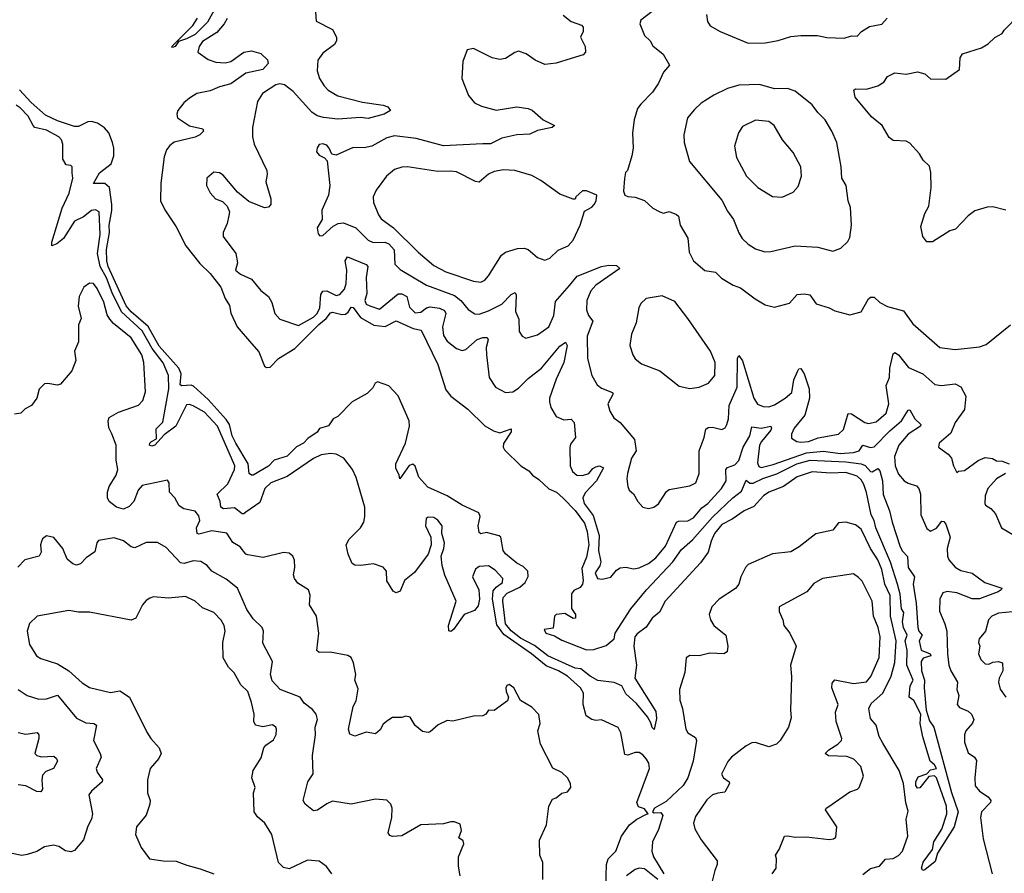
# Model space of a CAD drawing. Extents: x 2057697 to 2160550, y 827490 to 1016834.
# Tile 428 of 509: x 2111503 to 2116737, y 991608 to 996148. Entities that reach past the tile are written whole.
import ezdxf

# ---------------------------------------------------------------- set-up
doc = ezdxf.new("R2010")
doc.units = 0

msp = doc.modelspace()

# ---------------------------------------------------------------- linework, layer by layer
at = {"layer": '0CON20XD'}
for points in [[(2112545.8, 996215), (2112500.6, 996135), (2112435, 996068), (2112390, 996045), (2112348, 996032), (2112330, 996005), (2112315, 996000), (2112312.5, 996005), (2112422.7, 996117.3), (2112448.6, 996155)], [(2113072, 996235), (2113079.3, 996139.3), (2113165, 996095.7), (2113187.5, 996055), (2113186.9, 996035), (2113177.1, 996015), (2113115, 995969.4), (2113087.4, 995932.6), (2113083.5, 995875), (2113097.3, 995835), (2113120.9, 995795), (2113143.5, 995773.5), (2113195, 995741.8), (2113325, 995708.8), (2113435, 995693.1), (2113460, 995685), (2113473.3, 995665), (2113441.2, 995645), (2113355, 995621.8), (2113315, 995626.8), (2113195, 995619.1), (2113117.1, 995627.1), (2113085, 995636.8), (2113055.5, 995655.5), (2112956.9, 995765), (2112910.3, 995800.3), (2112885, 995805.9), (2112865, 995801.8), (2112794.4, 995755), (2112768, 995712), (2112741.4, 995575), (2112740, 995525), (2112748.6, 995485), (2112816, 995345), (2112818.8, 995325), (2112811.2, 995285), (2112838, 995195), (2112838.8, 995165), (2112825, 995150), (2112805, 995147.5), (2112720.7, 995180.7), (2112660.3, 995230.3), (2112585, 995321.2), (2112565, 995333.8), (2112535, 995336.7), (2112497.5, 995305), (2112496.7, 995265), (2112515, 995227.5), (2112544.1, 995194.1), (2112580.7, 995180.7), (2112606.7, 995155), (2112618.8, 995125), (2112614, 995106), (2112605.7, 995064.3), (2112584, 995015), (2112583.8, 994995), (2112652.5, 994905), (2112660.8, 994855), (2112650, 994815), (2112676.7, 994795), (2112735, 994767.5), (2112785, 994707.5), (2112825.8, 994675), (2112843.2, 994643.2), (2112859.2, 994585), (2112885.6, 994555.6), (2112985, 994521.2), (2113065, 994565.2), (2113084.8, 994585), (2113097.7, 994615), (2113103.2, 994686.8), (2113115, 994704.7), (2113135.4, 994705.4), (2113185, 994680), (2113205, 994685.4), (2113228.9, 994715), (2113239.3, 994745), (2113241.2, 994815), (2113233.3, 994865), (2113245, 994885.8), (2113345.3, 994845.3), (2113354.4, 994835), (2113344.3, 994775.7), (2113348.7, 994691.3), (2113338.2, 994655), (2113345.4, 994635.4), (2113364.3, 994625.7), (2113415, 994607.5), (2113515, 994688.8), (2113535, 994690.2), (2113561.2, 994675), (2113575, 994619.5), (2113605, 994589.2), (2113635, 994591.9), (2113664.8, 994615.2), (2113685, 994620.6), (2113733.8, 994613.8), (2113760.5, 994600.5), (2113768.9, 994585), (2113749.7, 994515), (2113755, 994468), (2113775, 994437.5), (2113825, 994398.5), (2113855, 994388.5), (2113875, 994393.6), (2113935, 994446.9), (2113965, 994457.3), (2113987.4, 994457.4), (2113992.5, 994445), (2113983.3, 994405), (2113983.5, 994365), (2113998.9, 994245), (2114032.8, 994192.8), (2114085.4, 994165.4), (2114125, 994169.1), (2114155, 994187.2), (2114205, 994239.7), (2114277.3, 994295), (2114375, 994410.6), (2114405, 994433.3), (2114413.1, 994415), (2114394.7, 994325), (2114354.3, 994235.7), (2114320, 994135), (2114319.5, 994115), (2114326.5, 994085), (2114355, 994037.5), (2114395, 994020), (2114435, 994023.1), (2114450.9, 994005), (2114457.1, 993925), (2114430.5, 993889.5), (2114426.9, 993873.1), (2114429.4, 993775), (2114441.4, 993745), (2114465.3, 993725.3), (2114495, 993722.7), (2114528.5, 993735), (2114549.5, 993760.5), (2114565, 993769.5), (2114585, 993774.5), (2114605.6, 993765), (2114569.1, 993695), (2114509.2, 993630.8), (2114496.6, 993605), (2114504, 993575), (2114551.2, 993511.2), (2114583, 993405), (2114580, 993325), (2114592.7, 993265), (2114587, 993243), (2114561.6, 993205), (2114575, 993176.5), (2114598.3, 993171.7), (2114645, 993182.9), (2114675, 993220), (2114695, 993233.3), (2114725, 993236.4), (2114765, 993227.9), (2114795, 993232.9), (2114845, 993254.7), (2114885, 993284.8), (2114935, 993348), (2114995, 993474.5), (2115005, 993480.8), (2115055, 993482.5), (2115085, 993498.8), (2115128.8, 993551.2), (2115160.3, 993575), (2115234.2, 993655), (2115258.9, 993695), (2115256.4, 993755), (2115264.7, 993765.3), (2115305, 993779.6), (2115325, 993803.9), (2115348.5, 993875), (2115384.8, 993935), (2115395, 993982.9), (2115445, 993975.2), (2115496.2, 993985), (2115500, 993975), (2115495.4, 993965), (2115445.3, 993905), (2115435, 993884.3), (2115425, 993790), (2115431.3, 993771.3), (2115445, 993765.9), (2115508.1, 993781.9)], [(2114895.6, 996215), (2114803.8, 996145), (2114798.8, 996125), (2114824.4, 996064.4), (2114854, 996035), (2114868.6, 996008.6), (2114923.3, 995965), (2114956.2, 995905), (2114925, 995868), (2114899.1, 995810.9), (2114867.2, 995762.8), (2114805, 995697.5), (2114786.7, 995675), (2114770, 995615), (2114760, 995545), (2114764.2, 995465), (2114757.3, 995422.7), (2114733.8, 995346.2), (2114723.3, 995335), (2114717, 995303), (2114713.3, 995235), (2114720, 995215), (2114735, 995206.7), (2114774.1, 995204.1), (2114825, 995186), (2114868.8, 995145), (2114905, 995125.7), (2114925, 995119.2), (2114955, 995128), (2114995, 995112), (2115005, 995102.5), (2115014.3, 995055), (2115054.3, 994985), (2115060.9, 994910.9), (2115083.8, 994865), (2115145, 994813.8), (2115201.2, 994805), (2115232.6, 994772.6), (2115295, 994735.8), (2115335, 994721.9), (2115412.8, 994662.8), (2115465, 994631.9), (2115515, 994618), (2115595, 994640), (2115635, 994685.6), (2115675, 994690.5), (2115703.5, 994683.5), (2115737.3, 994637.3), (2115805.5, 994615.5), (2115835, 994599.2), (2115915, 994577.5), (2115975, 994593.3), (2116015, 994663.1), (2116025, 994671.9), (2116045, 994671.4), (2116075, 994644.3), (2116115, 994622.5), (2116200, 994600), (2116250.2, 994530.2), (2116394, 994405), (2116475, 994394.4)], [(2112605.5, 996154.5), (2112590.5, 996125), (2112550.5, 996079.5), (2112475, 996031.9), (2112458, 996005), (2112450, 995975), (2112505, 995935.6), (2112545, 995921.8), (2112595, 995918.2), (2112625, 995925.4), (2112695, 995975.5), (2112735, 995981.4), (2112785, 995967.5), (2112820, 995935), (2112824.4, 995915), (2112795, 995882.3), (2112705, 995863.8), (2112625, 995806.1), (2112565, 995790.5), (2112515, 995769.5), (2112445, 995755.2), (2112405, 995730), (2112375.4, 995705), (2112343.8, 995665), (2112337.7, 995645), (2112342.1, 995625), (2112405, 995583.8), (2112476.4, 995566.4), (2112480, 995555), (2112460, 995535), (2112436.5, 995523.5), (2112325, 995495.4), (2112301.7, 995478.3), (2112284.3, 995455.7), (2112271.9, 995418.1), (2112252.6, 995277.4), (2112252, 995185), (2112275, 995135.6), (2112335.7, 995045.7), (2112386.5, 994945), (2112460.5, 994850.5), (2112515, 994798.2), (2112572.6, 994725), (2112595.3, 994665), (2112617.7, 994627.7), (2112626, 994586), (2112659.5, 994515), (2112735, 994425.5), (2112775, 994380.8), (2112804.2, 994305), (2112815, 994298), (2112835, 994298.8), (2112879.2, 994345), (2112965, 994398.9), (2113092.9, 994527.1), (2113131.7, 994558.3), (2113155, 994587.8), (2113165, 994592.3), (2113215, 994580.1), (2113235, 994581.9), (2113248.7, 994591.3), (2113265, 994618.5), (2113275, 994617.1), (2113315, 994562.9), (2113385, 994523.4), (2113445, 994515.2), (2113505, 994546), (2113595, 994506.1), (2113636.3, 994496.3), (2113725, 994314.2), (2113768.7, 994178.7), (2113795, 994146.2), (2113885.7, 994075.7), (2113975, 993987.9), (2114020.8, 993960.8), (2114055, 993949.6), (2114115, 993972.5), (2114115.7, 993955), (2114075, 993894), (2114072.8, 993875), (2114079.8, 993859.8), (2114166.1, 993775), (2114208.7, 993748.7), (2114228.8, 993725), (2114262.3, 993702.3), (2114315, 993652.5), (2114355.6, 993635), (2114392.3, 993602.3), (2114455, 993538), (2114505, 993470.4), (2114520, 993425), (2114528.4, 993355), (2114515, 993288.8), (2114491.5, 993228.5), (2114497.8, 993165), (2114493.9, 993146.1), (2114481.7, 993128.3), (2114448.9, 993111.1), (2114436.1, 993093.9), (2114436.8, 993016.8), (2114457.5, 992985), (2114456.7, 992965), (2114445, 992963.3), (2114400.3, 992990.3), (2114354, 992985), (2114345.8, 992975), (2114338.8, 992911.2), (2114290, 992905), (2114300, 992885), (2114345, 992871.2), (2114385, 992847.5), (2114515, 992795.8), (2114555, 992797.5), (2114621.2, 992818.8), (2114662.5, 992855), (2114668.5, 992885), (2114751.5, 993015), (2114834.5, 993115), (2114975, 993263.5), (2115020.5, 993329.5), (2115079.2, 993380.8), (2115185, 993502.1), (2115293.5, 993605), (2115340.2, 993639.8), (2115365, 993698.8), (2115383.4, 993683.4), (2115402.3, 993682.3)], [(2114392.1, 996172.1), (2114435, 996138.6), (2114488.9, 996118.9), (2114498.6, 996108.6), (2114498.1, 996085), (2114484.3, 996055), (2114509.4, 996005), (2114510, 995975), (2114498.6, 995961.4), (2114435, 995940.6), (2114354.3, 995915.7), (2114295, 995909.2), (2114242.5, 995932.5), (2114195, 995966), (2114155, 995980), (2114135, 995973.8), (2114085, 995941.2), (2114055, 995935.8), (2114015, 995944.3), (2113915, 995994), (2113882, 995988), (2113859.2, 995925), (2113853.1, 995835), (2113889.4, 995745), (2113920.8, 995705), (2113957.6, 995687.6), (2114035, 995666.8), (2114145, 995684.4), (2114205, 995675.7), (2114226.3, 995666.3), (2114285, 995615.6), (2114346.2, 995585), (2114332.5, 995575), (2114255, 995558.1), (2114215, 995539.2), (2114145, 995535.4), (2114065, 995517.2), (2114005, 995488), (2113965, 995486.8), (2113755, 995476.3), (2113611.2, 995515), (2113495, 995530), (2113455, 995519.2), (2113375, 995474.6), (2113335, 995465.5), (2113275, 995468.1), (2113185, 995427.5), (2113161.7, 995431.7), (2113148.8, 995465), (2113135, 995480), (2113115, 995487.5), (2113095, 995483.3), (2113084.2, 995465.8), (2113081.2, 995445), (2113095, 995426.7), (2113123.6, 995413.6), (2113137, 995397), (2113150.8, 995265), (2113144, 995215), (2113108.8, 995135), (2113111.2, 995085), (2113085, 995040), (2113089.3, 995009.3), (2113098.3, 994998.3), (2113115, 995000), (2113170, 995050), (2113196.7, 995063.3), (2113225, 995067.5), (2113290.6, 995040.6), (2113354.8, 994974.8), (2113382.4, 994962.4), (2113443.9, 994963.9), (2113465, 994954.7), (2113493.7, 994923.7), (2113496.7, 994846.8), (2113525, 994818.2), (2113665.2, 994735.2), (2113815, 994680.6), (2113847.5, 994655), (2113886.4, 994606.4), (2113922.4, 994582.4), (2113945, 994581.8), (2113995, 994598.8), (2114065, 994634.8), (2114115, 994685.4), (2114136.4, 994696.4), (2114142.1, 994682.1), (2114138.5, 994595), (2114155.5, 994555), (2114158.8, 994488.8), (2114174.1, 994464.1), (2114193.6, 994453.6), (2114255, 994471.9), (2114315, 994513.6), (2114341.4, 994575), (2114350.4, 994649.6), (2114425, 994733.2), (2114465.7, 994784.3), (2114595, 994834.7), (2114635, 994842.3), (2114675, 994840.8), (2114693.3, 994825), (2114565, 994736.5), (2114539.2, 994705), (2114517.2, 994655), (2114516.2, 994605), (2114527.3, 994575), (2114549.5, 994545), (2114519.3, 994465), (2114521.8, 994345), (2114544.4, 994255), (2114572.9, 994205), (2114595, 994187.5), (2114654.2, 994165), (2114658.2, 994158.2), (2114628.5, 994105), (2114639.1, 994065), (2114660.9, 994030.9), (2114695.7, 994005), (2114771.4, 993915), (2114779.4, 993855), (2114754.7, 993815), (2114733.6, 993735), (2114730.6, 993705), (2114736, 993665), (2114743.3, 993645), (2114765, 993626.2), (2114788.8, 993585), (2114815.7, 993555.7), (2114845, 993547.5), (2114873.3, 993555), (2114897.7, 993572.3), (2114941.5, 993638.5), (2114955, 993649.5), (2115065, 993668.2), (2115096.5, 993685), (2115115.6, 993735), (2115115.5, 993855), (2115141.5, 993925), (2115150, 993970), (2115161.7, 993978.3), (2115185, 993981.4), (2115235, 993968.8), (2115252.7, 993977.3), (2115262.5, 993995), (2115270, 994025), (2115273.8, 994096.2), (2115317.5, 994192.5), (2115318.6, 994345), (2115325, 994361.2), (2115345, 994333.3), (2115405.3, 994135.3), (2115425, 994103.3), (2115455, 994090.4), (2115485, 994087.9), (2115515, 994099.7), (2115571.1, 994135), (2115607.8, 994165), (2115618.3, 994231.7), (2115639.1, 994280.9), (2115645, 994290), (2115655, 994292), (2115673.5, 994265), (2115699.2, 994185), (2115701.6, 994135), (2115676.9, 994045), (2115620, 993975), (2115605, 993943.3), (2115605, 993921.2), (2115633.5, 993903.5), (2115655, 993900.9), (2115695.2, 993904.8), (2115747, 993923), (2115855, 993942.5), (2115881.7, 993968.3), (2115906.2, 994053.8), (2115925, 994052.2), (2115995, 994004.6), (2116015, 994000), (2116055, 994008.8), (2116108.2, 994055), (2116123.1, 994105), (2116108.6, 994201.4), (2116126.5, 994245), (2116128.5, 994295), (2116145, 994370), (2116155, 994376.9), (2116175, 994365.5), (2116227.9, 994297.9), (2116304.4, 994265), (2116367, 994207), (2116402.1, 994202.1), (2116475, 994210.6), (2116505.8, 994195), (2116531.4, 994145), (2116524.3, 994075), (2116475, 994006.2), (2116452.1, 993947.9), (2116390, 993895), (2116386.2, 993875), (2116437.5, 993837.5), (2116455.8, 993815.8), (2116466.7, 993775), (2116485, 993740), (2116493.3, 993746.7), (2116525, 993750), (2116597.2, 993802.8), (2116635, 993819.2), (2116674.1, 993814.1), (2116695, 993801.2), (2116725, 993800), (2116762.5, 993785)], [(2115153.8, 996175), (2115158.3, 996138.3), (2115173.8, 996115), (2115225.5, 996085.5), (2115375, 996023.1)], [(2115375, 996023.1), (2115465, 996024.3), (2115535, 996036.9), (2115602.6, 996057.4), (2115655, 996062.9), (2115744.4, 996064.4), (2115793.4, 996053.4), (2115885, 996049.1), (2115925, 996062.5), (2115955, 996060.8), (2115977.5, 996085), (2116019.2, 996110.8), (2116085, 996124.4), (2116113.1, 996155)], [(2116745, 995134.2), (2116675, 995153.1), (2116645, 995150.6), (2116579.4, 995130.6), (2116544.2, 995105), (2116477.3, 995032.7), (2116447.5, 995025), (2116355, 994966.2), (2116325, 994966.7), (2116304.1, 994994.1), (2116293, 995047), (2116315, 995117.5), (2116336.2, 995155), (2116348.6, 995255), (2116345.8, 995335.8), (2116338.8, 995368.8), (2116305, 995400), (2116285, 995434), (2116235, 995491.2), (2116215, 995501.2), (2116145, 995505.8), (2116125, 995520.8), (2116088, 995585), (2116031.1, 995631.1), (2115944.3, 995735), (2115936.7, 995773.3), (2115945, 995780), (2116005, 995778), (2116065, 995796), (2116096.2, 995815), (2116115, 995846.2), (2116154.2, 995865.8), (2116215, 995858.6), (2116275, 995870.8), (2116315, 995860), (2116345, 995833.3), (2116425, 995831.2), (2116497.8, 995882.2), (2116501.9, 995945), (2116514.1, 995965.9), (2116615, 995997.5), (2116650.7, 996019.3), (2116686.4, 996053.6), (2116725.9, 996074.1), (2116735, 996092.5), (2116816.7, 996175)], [(2115402.3, 993682.3), (2115453, 993707), (2115527.4, 993732.6), (2115634.1, 993785), (2115705, 993804.4), (2115895, 993796.9), (2115975.8, 993785.8), (2115996.9, 993776.9), (2116025, 993745.6), (2116035, 993742.7), (2116065, 993760), (2116075, 993747.5), (2116088.9, 993695), (2116092.8, 993622.8), (2116126.9, 993535), (2116140, 993475), (2116183.5, 993345), (2116195, 993321.4), (2116221.9, 993291.9), (2116225.4, 993235), (2116260, 993185), (2116252.2, 993145), (2116268.9, 993045), (2116276.9, 992915), (2116282.5, 992895), (2116300.8, 992875), (2116284.5, 992844.5), (2116294.5, 992795), (2116343.3, 992775), (2116345.6, 992765), (2116305, 992752.5), (2116294, 992735), (2116295.6, 992685), (2116312.3, 992635), (2116310.4, 992595), (2116321.9, 992475), (2116339.3, 992419.3), (2116361.5, 992385), (2116456.8, 992036.8), (2116491.1, 991935), (2116470, 991855), (2116381.5, 991715), (2116369.1, 991670.9), (2116315, 991625.7), (2116302.7, 991622.7), (2116295.6, 991635.6), (2116305, 991666.7), (2116354.5, 991735), (2116361.9, 991775), (2116405, 991842.5), (2116431.3, 991925), (2116429.6, 991965), (2116376.7, 992115), (2116365, 992126.2), (2116335, 992122.5), (2116288.1, 992061.9), (2116275, 992060.9), (2116266, 992075), (2116267.1, 992095), (2116278.9, 992121.1), (2116325, 992137.5), (2116345, 992158), (2116375.6, 992165), (2116365.6, 992185), (2116342, 992205), (2116303.2, 992333.2), (2116289.7, 992405), (2116293.7, 992455), (2116255, 992526.2), (2116230.5, 992545), (2116235.4, 992605), (2116252.9, 992635), (2116218.2, 992715), (2116221.1, 992795), (2116210.2, 992845), (2116220, 992875), (2116201.2, 992915), (2116195.3, 992945), (2116201.9, 992995), (2116190.8, 993015), (2116183.2, 993093.2), (2116168.9, 993145), (2116132.1, 993262.1), (2116053.9, 993445), (2116045.3, 993485), (2116028.3, 993515), (2116005, 993633.8), (2115989.7, 993675), (2115975, 993700.5), (2115955, 993719.6), (2115895, 993738.7), (2115815, 993735.6), (2115715, 993742.3), (2115635, 993716.2), (2115562.5, 993665), (2115485, 993634.5), (2115457.5, 993615), (2115405, 993559.2), (2115353.6, 993536.4), (2115289.6, 993490.4), (2115235, 993462.5), (2115197.1, 993415), (2115178, 993375), (2115162.9, 993315), (2115121.7, 993258.3), (2114934.2, 993055), (2114903, 992997), (2114865.6, 992965), (2114832.7, 992917.3), (2114785, 992881.5), (2114773.3, 992865), (2114767.9, 992815), (2114781.4, 992715), (2114773.5, 992645), (2114885, 992468), (2114888.5, 992431.5), (2114875, 992372.5), (2114865, 992383.3), (2114858.7, 992408.7), (2114840.5, 992440.5), (2114781, 992511), (2114725, 992562.5), (2114703.3, 992605), (2114662.1, 992622.1), (2114576.1, 992633.9), (2114535, 992655.6), (2114485, 992694.9), (2114455, 992699), (2114405, 992721.8), (2114311.2, 992765), (2114238.8, 992818.8), (2114165, 992857.9), (2114115, 992897.4), (2114086, 992935), (2114071.1, 993055), (2114073.8, 993075), (2114095, 993097), (2114161.2, 993128.8), (2114190.4, 993155), (2114205.8, 993185.8), (2114203.3, 993215), (2114179.2, 993239.2), (2114145, 993257.1), (2114085, 993307.1), (2114073.8, 993325), (2114060, 993395), (2114052.3, 993402.3), (2113985, 993420), (2113955, 993414), (2113945, 993420), (2113940, 993455), (2113951.4, 993505), (2113943.8, 993525), (2113855, 993565.6), (2113775.3, 993615.3), (2113671.7, 993661.7), (2113624.6, 993715), (2113605, 993772.5), (2113593.5, 993783.5), (2113572.7, 993777.3), (2113524, 993705), (2113520.8, 993725), (2113502.3, 993762.3), (2113502, 993785), (2113553.7, 993895), (2113574.7, 993985), (2113573.3, 994015), (2113515, 994146.9), (2113465, 994200.8), (2113405, 994221.2), (2113393.3, 994215), (2113380.3, 994189.7), (2113350.3, 994159.7), (2113270, 994115), (2113195, 994036.9), (2113168.5, 994025), (2113145, 993988.5), (2113097.4, 993972.6), (2113085, 993954.5), (2113035, 993921.1), (2113011.1, 993895), (2112973.7, 993876.3), (2112925, 993826.8), (2112855, 993805.9), (2112825, 993773.8), (2112745, 993726), (2112734.7, 993724.7), (2112723.4, 993733.4), (2112717.5, 993785), (2112651.7, 993895), (2112632.8, 993935), (2112617.7, 993995), (2112600.9, 994020.9), (2112505, 994127.3), (2112427.7, 994197.7), (2112414.1, 994204.1), (2112365, 994199.8), (2112356.7, 994205), (2112361.6, 994265), (2112348.7, 994295), (2112245, 994410.8), (2112186.4, 994516.4), (2112095, 994593.4), (2112069.8, 994625), (2111973.2, 994835), (2111965.5, 994865), (2111965.3, 994925.3), (2111980.1, 995015), (2111978.2, 995055), (2111992.1, 995132.1), (2111993.5, 995165), (2111979.8, 995255), (2111955, 995276), (2111896.2, 995276.2), (2111927.5, 995332.5), (2111989.4, 995380.6), (2112003.3, 995423.3), (2112003.7, 995465), (2111996.5, 995495), (2111976.1, 995545), (2111953.2, 995573.2), (2111916.9, 995596.9), (2111885, 995606.1), (2111865, 995604.1), (2111815, 995580), (2111795, 995580), (2111705, 995609.8), (2111640.7, 995640.7), (2111565, 995707.2), (2111502.4, 995775)], [(2115463.6, 994913.6), (2115495, 994914.4), (2115625, 994945.5), (2115745, 994937.5), (2115825, 994915.8), (2115867.3, 994932.7), (2115905, 994967.5), (2115915, 994990), (2115924.3, 995055), (2115919.5, 995149.5), (2115906.7, 995185), (2115896, 995265), (2115873.8, 995305), (2115869.2, 995365), (2115845.6, 995495), (2115820, 995555), (2115784.3, 995615), (2115745, 995654.3), (2115715.4, 995695.4), (2115625, 995767.5), (2115585, 995780.8), (2115515, 995779.4), (2115435, 995803.3), (2115325, 995799.5), (2115265, 995781.8), (2115193.1, 995746.9), (2115125.9, 995704.1), (2115090.8, 995669.2), (2115053.5, 995625), (2115032.9, 995535), (2115035.7, 995495), (2115063.5, 995393.5), (2115235, 995188), (2115265, 995128.8), (2115296.9, 995085), (2115324.7, 995014.7), (2115343.9, 994983.9), (2115375, 994954.4), (2115415, 994928.9), (2115463.6, 994913.6)], [(2112265, 994322.5), (2112208.1, 994398.1), (2112155, 994492.5), (2112044.2, 994594.2), (2111995.1, 994695), (2111964.4, 994775), (2111931.6, 994835), (2111916, 994905), (2111930.5, 995005), (2111925, 995125.6), (2111906.2, 995136.2), (2111885, 995132.3), (2111841.7, 995098.3), (2111795, 995076.8), (2111736.9, 994983.1), (2111701.2, 994955), (2111673.8, 994945), (2111674.4, 994965), (2111728.2, 995145), (2111766.7, 995225), (2111785.8, 995305), (2111782.3, 995332.3), (2111782.5, 995365), (2111775, 995372.5), (2111750, 995375), (2111732, 995405), (2111732.3, 995485), (2111725, 995509.2), (2111711.8, 995525), (2111645, 995560.4), (2111584.5, 995575), (2111574, 995584), (2111548.1, 995635), (2111505, 995679.2), (2111485, 995693.2)], [(2115555, 995204.3), (2115615, 995230), (2115640.2, 995259.8), (2115659.1, 995315), (2115654.4, 995365), (2115615, 995440.8), (2115558.3, 995508.3), (2115514.2, 995584.2), (2115485, 995605.8), (2115415, 995614), (2115345, 995578.8), (2115324.4, 995545.6), (2115302, 995475), (2115313.1, 995415), (2115365.7, 995315), (2115426, 995256), (2115505, 995208), (2115555, 995204.3)], [(2113955, 994751.5), (2113975, 994762.9), (2113994.3, 994785), (2114064.4, 994895), (2114085, 994911.1), (2114148.7, 994931.3), (2114185, 994933.1), (2114205.3, 994925.3), (2114255, 994883.1), (2114295, 994869.4), (2114321.3, 994878.7), (2114365, 994922), (2114418.8, 994945), (2114444.4, 994975.6), (2114482.5, 995055), (2114505, 995130), (2114545, 995150), (2114556.1, 995163.9), (2114567.5, 995185), (2114570, 995215), (2114515, 995236.7), (2114495, 995237.5), (2114460, 995205), (2114456.4, 995193.6), (2114445, 995192.5), (2114375, 995220), (2114272.7, 995292.7), (2114225, 995318.2), (2114135, 995346.4), (2114075, 995349.1), (2114025, 995340), (2113994.1, 995325.9), (2113945, 995283.8), (2113925, 995286.9), (2113825, 995337.9), (2113791.4, 995341.4), (2113725, 995340), (2113565, 995364.5), (2113535, 995362.5), (2113495, 995350), (2113453.1, 995315), (2113398.5, 995241.5), (2113382.1, 995205), (2113383.9, 995175), (2113409.5, 995109.5), (2113425, 995087.8), (2113489.8, 995039.8), (2113621, 994911), (2113705, 994840.4), (2113767.5, 994807.5), (2113915, 994756.9), (2113955, 994751.5)], [(2114284.4, 991575), (2114284.2, 991665), (2114268.1, 991705), (2114266.6, 991783.4), (2114304, 991865), (2114316.2, 991965), (2114335, 992002.5), (2114355, 992010), (2114385, 992033.8), (2114415, 992042), (2114432.5, 992065), (2114430, 992085), (2114415, 992116.2), (2114385, 992143.8), (2114337, 992167), (2114272, 992295), (2114256.9, 992365), (2114269.2, 992405), (2114262, 992452), (2114225, 992491.2), (2114165, 992526.7), (2114128.8, 992595), (2114105, 992611.2), (2114093, 992607), (2114087.5, 992595), (2114088.6, 992575), (2114101.2, 992545), (2114096.7, 992525), (2114025.9, 992474.1), (2113995, 992476.2), (2113980, 992455), (2113965, 992445.7), (2113915, 992444.2), (2113805, 992417.1), (2113775, 992421.1), (2113726.7, 992396.7), (2113685, 992360), (2113675, 992356.2), (2113645, 992361.2), (2113605, 992393.3), (2113578.6, 992438.6), (2113555, 992443.8), (2113534, 992436), (2113485, 992435.8), (2113459.1, 992420.9), (2113435, 992401.2), (2113418.3, 992371.7), (2113395, 992350), (2113345, 992358.6), (2113285, 992336.9), (2113257.9, 992347.9), (2113251.1, 992375), (2113275.6, 992495), (2113291.1, 992525), (2113301.7, 992588.3), (2113284.4, 992635), (2113290, 992665), (2113277.4, 992727.4), (2113265.6, 992755.6), (2113247, 992767), (2113153.9, 992783.9), (2113095, 992782), (2113082, 992792), (2113092.3, 992885), (2113081.5, 992975), (2113043.3, 993035), (2113046.6, 993086.6), (2113037.5, 993115), (2112981.4, 993151.4), (2112964.4, 993175), (2112958.5, 993195), (2112965.3, 993235), (2112963.7, 993273.7), (2112955.8, 993295), (2112935, 993310), (2112905, 993314.4), (2112798, 993288), (2112715, 993302.2), (2112705, 993305.8), (2112674.7, 993344.7), (2112636.9, 993366.9), (2112605, 993416.7), (2112525, 993428.9), (2112455, 993411.8), (2112445.8, 993415), (2112443.7, 993445), (2112460.8, 993485), (2112455, 993509.4), (2112435, 993533.3), (2112375.9, 993545.9), (2112351.6, 993561.6), (2112326.9, 993605), (2112300, 993635), (2112298, 993685), (2112289.3, 993699.3), (2112155, 993669.5), (2112132.5, 993645), (2112109.4, 993585), (2112085, 993559.2), (2112055, 993544.4), (2112018, 993555), (2111979.2, 993585), (2111970, 993605), (2111970.4, 993635), (2111979.5, 993665), (2112015.6, 993725), (2112024.3, 993755), (2112015.5, 993805), (2112015.3, 993885.3), (2111993.8, 993945), (2111977, 993977), (2111973.8, 994015), (2111978.8, 994031.2), (2112028.9, 994061.1), (2112135, 994097.5), (2112157.6, 994122.4), (2112172.4, 994167.6), (2112162.7, 994325), (2112152.2, 994365), (2112095.3, 994455), (2112001.5, 994531.5), (2111982.1, 994555), (2111968.5, 994578.5), (2111950, 994645), (2111915, 994718), (2111895, 994744), (2111874.2, 994745.8), (2111844.3, 994725.7), (2111820, 994675), (2111814.2, 994624.2), (2111830.7, 994559.3), (2111816.2, 994525), (2111816, 994435), (2111794.2, 994385), (2111800.8, 994335), (2111779.5, 994280.5), (2111720.7, 994209.3), (2111705, 994203.3), (2111653.6, 994213.6), (2111635, 994211.2), (2111606.8, 994183.2), (2111594.2, 994135), (2111566.2, 994095), (2111532.7, 994077.3), (2111510, 994055), (2111475, 994050)], [(2115065, 994186.2), (2115115, 994192.7), (2115165, 994214.4), (2115197.5, 994255), (2115200, 994325), (2115174.6, 994385), (2115055, 994558.8), (2114985, 994648.8), (2114918.8, 994678.8), (2114833.8, 994665), (2114805, 994638.8), (2114794.2, 994615), (2114780, 994535), (2114755.6, 994475), (2114745.7, 994415), (2114762, 994365), (2114775, 994344), (2114807.4, 994317.4), (2114905, 994280.6), (2115008.3, 994198.3), (2115065, 994186.2)], [(2116475, 994394.4), (2116605, 994407.8), (2116640.3, 994419.7), (2116770, 994525)], [(2114618, 991535), (2114622, 991655), (2114631.2, 991685), (2114671.1, 991725), (2114701.1, 991805), (2114744.5, 991865), (2114783.9, 991896.1), (2114835, 991923.1), (2114843.3, 991925), (2114825, 991950), (2114792.2, 991962.2), (2114783.3, 991985), (2114850.7, 992165), (2114846.6, 992193.4), (2114834.7, 992215), (2114815, 992238.5), (2114795, 992250.4), (2114775, 992250.4), (2114735, 992236.7), (2114719.7, 992239.7), (2114698.9, 992355), (2114685, 992383.8), (2114595, 992423.3), (2114565, 992420), (2114545, 992425.8), (2114514, 992445), (2114497.7, 992505), (2114500, 992565), (2114483.1, 992595), (2114415, 992655.9), (2114367.3, 992685), (2114300.7, 992710.7), (2114223.5, 992775), (2114077, 992877), (2114038.9, 992928.9), (2114016.3, 993066.3), (2114020, 993110), (2114035, 993129.6), (2114069.5, 993155), (2114070.5, 993175), (2114029.7, 993219.7), (2113995, 993243.8), (2113945, 993238.8), (2113925, 993225.5), (2113909.5, 993185), (2113943.1, 993115), (2113947.7, 993065), (2113940.2, 993029.8), (2113920, 993005), (2113866.2, 992983.8), (2113809.2, 992905), (2113795, 992894), (2113785, 992897.5), (2113783.1, 992925), (2113822.3, 993055), (2113762.8, 993192.8), (2113748.8, 993245), (2113742.9, 993295), (2113758, 993335), (2113761.2, 993365), (2113746.7, 993415), (2113748.8, 993455), (2113725, 993486.7), (2113705, 993500), (2113675, 993502.5), (2113663.3, 993495), (2113660, 993455), (2113688.8, 993395), (2113690, 993355), (2113674.1, 993305.9), (2113602, 993208), (2113549.2, 993165), (2113525, 993108.8), (2113505, 993100), (2113488, 993108), (2113453.9, 993163.9), (2113452, 993215), (2113435, 993236.7), (2113383.9, 993253.9), (2113315, 993244), (2113285, 993246), (2113271.2, 993255), (2113249.2, 993305), (2113238, 993355), (2113254.4, 993385), (2113314.4, 993445), (2113331.9, 993475), (2113337.8, 993505), (2113336.9, 993555), (2113292.2, 993712.2), (2113272.5, 993755), (2113226.1, 993816.1), (2113185, 993836.7), (2113155, 993840), (2113105, 993833.5), (2113065, 993814.5), (2112925, 993717.3), (2112837.5, 993685), (2112805.6, 993654.4), (2112780.2, 993579.8), (2112705, 993528.8), (2112695, 993519.4), (2112685, 993519.2), (2112645, 993552), (2112586.4, 993546.4), (2112572.7, 993555), (2112569.2, 993585), (2112553.1, 993625), (2112610, 993680), (2112644.4, 993755), (2112646.1, 993775), (2112555.3, 993985), (2112485, 994060.2), (2112425, 994094.7), (2112405, 994101.8), (2112390.6, 994099.4), (2112333.4, 993986.6), (2112271.1, 993938.9), (2112222, 993885), (2112205, 993880), (2112194, 993885), (2112194.2, 993895), (2112204.3, 993905), (2112231.2, 993918.8), (2112228.3, 993971.7), (2112263.3, 994006.7), (2112296, 994185), (2112293.5, 994255), (2112265, 994322.5)], [(2115508.1, 993781.9), (2115685, 993844.7), (2115775, 993853.4), (2115865, 993841.1), (2115934.4, 993845.6), (2115964.5, 993855), (2115984.7, 993885.3), (2116025, 993872.9), (2116045, 993875.3), (2116128.6, 993961.4), (2116190.8, 994015), (2116225, 994070.6), (2116235, 994072.9), (2116260.5, 994025), (2116292.5, 993995), (2116291.9, 993985), (2116225, 993942.9), (2116175.6, 993885), (2116153.8, 993825), (2116156, 993775), (2116175, 993730.4), (2116205, 993695.4), (2116225, 993682.5), (2116269.4, 993669.4), (2116282.7, 993655), (2116290.7, 993625), (2116293.6, 993515), (2116325, 993442), (2116345, 993427.5), (2116376.8, 993443.2), (2116405, 993480.8), (2116415, 993479.2), (2116425, 993464.2), (2116448.4, 993395), (2116432.5, 993335), (2116433.8, 993295), (2116441.8, 993275), (2116475, 993236.5), (2116505, 993218.8), (2116565, 993203.6), (2116633.6, 993153.6), (2116723.8, 993125), (2116720, 993115), (2116704.2, 993105), (2116605, 993067.6), (2116565, 993068.1), (2116485, 993099.4), (2116433.4, 993106.6), (2116410.7, 993099.3), (2116393.1, 993065), (2116392.2, 993002.2), (2116420.8, 992935), (2116430.9, 992895), (2116434.4, 992774.4), (2116442.3, 992715), (2116452.2, 992685), (2116488.2, 992625), (2116484.3, 992585), (2116494.3, 992554.3), (2116486.5, 992505), (2116499.1, 992489.1), (2116545, 992469.5), (2116561.9, 992455), (2116574.4, 992425), (2116567, 992407), (2116531.8, 992365), (2116525.5, 992345), (2116525.5, 992305.5), (2116545, 992248), (2116577.5, 992225), (2116588.2, 992208.2), (2116580, 992115), (2116582.5, 992072.5), (2116604.4, 992045), (2116650.6, 992015), (2116665.6, 991995), (2116663.3, 991985), (2116616.1, 991935), (2116609.7, 991905), (2116625, 991791.2), (2116672.4, 991605)], [(2116743.8, 993735), (2116694.6, 993705.4), (2116648.6, 993655), (2116634, 993615), (2116633.3, 993575), (2116637.5, 993565), (2116665, 993548.8), (2116689.8, 993519.8), (2116722, 993445), (2116791.2, 993405)], [(2115985, 991601.2), (2116025, 991633.5), (2116072.5, 991645), (2116105, 991682.5), (2116145, 991686), (2116175, 991702.9), (2116195, 991726), (2116224.3, 991805.7), (2116214.5, 991895), (2116225, 991937.5), (2116212.4, 991982.4), (2116201.6, 992085), (2116176.9, 992155), (2116090.6, 992300.6), (2116070.6, 992335), (2116055.5, 992395), (2116025, 992430.8), (2116016.1, 992485), (2116028.3, 992511.7), (2116091.8, 992565), (2116134.5, 992655.5), (2116155, 992728.8), (2116161.1, 992845), (2116131.4, 992975), (2116129.9, 993085), (2116101.6, 993145), (2116085, 993223.3), (2116065.1, 993275), (2116024.8, 993335), (2115975, 993438.2), (2115945, 993461.1), (2115895, 993475.8), (2115855, 993472), (2115825, 993432), (2115735, 993414), (2115646.2, 993345), (2115601.7, 993318.3), (2115505, 993307.5), (2115375, 993250.4), (2115361.5, 993235), (2115336.7, 993185), (2115325.6, 993145), (2115308.1, 993121.9), (2115221.9, 993065), (2115181.4, 993025), (2115167.5, 992985), (2115175.8, 992955), (2115192.5, 992925), (2115255.6, 992875), (2115267.3, 992815), (2115264, 992785), (2115245, 992774.5), (2115171.1, 992778.9), (2115115, 992763.8), (2115065, 992765.8), (2115046.4, 992753.6), (2115039.4, 992675), (2115009.4, 992585), (2115011.4, 992528.6), (2115025.4, 992485), (2115044.1, 992374.1), (2115055, 992354.3), (2115095, 992329.4), (2115100.5, 992315), (2115082.1, 992205), (2115054.8, 992115.2), (2115029.6, 992075), (2114939.7, 991990.3), (2114876.5, 991955), (2114867.1, 991935), (2114875, 991929.5), (2114910.5, 991930.5), (2114922.1, 991915), (2114899.1, 991840.9), (2114867.1, 991775), (2114862.9, 991725), (2114872.3, 991695), (2114926.4, 991605)], [(2113844.3, 991595), (2113835.8, 991645), (2113835.8, 991695), (2113864.2, 991765), (2113861.2, 991781.2), (2113837, 991797), (2113852, 991835), (2113845, 991870), (2113815, 991882), (2113795, 991882), (2113755, 991871.4), (2113635, 991865.6), (2113535, 991807.5), (2113485, 991804.3), (2113469.7, 991809.7), (2113462.5, 991822.5), (2113481.9, 991905), (2113482.5, 991955), (2113475.4, 991975.4), (2113455, 991997.5), (2113395, 992002.9), (2113265, 991975.6), (2113165, 991990.8), (2113135, 991977.8), (2113086.7, 991943.3), (2113065, 991940), (2113021.2, 991975), (2113010, 991995), (2113035.5, 992095), (2113062.7, 992137.3), (2113059.7, 992235), (2113075.8, 992345), (2113074.3, 992385.7), (2113086.4, 992425), (2113078.2, 992455), (2113059.1, 992479.1), (2113015, 992512.5), (2112994, 992545), (2112887.1, 992585), (2112845, 992631.1), (2112836, 992665), (2112846.7, 992735), (2112795, 992832.5), (2112798.5, 992895), (2112791.9, 992915), (2112745, 992960.8), (2112710.5, 993010.5), (2112660, 993125), (2112601.4, 993171.4), (2112525, 993214.5), (2112500, 993245), (2112465.4, 993265.4), (2112425, 993268.9), (2112377.5, 993255), (2112358.3, 993258.3), (2112281.3, 993341.3), (2112235, 993367.3), (2112175, 993366.4), (2112115, 993339.2), (2112095, 993344.5), (2112055, 993376.2), (2112005, 993391.8), (2111922.1, 993377.9), (2111912.9, 993365), (2111902.7, 993317.3), (2111856.2, 993285), (2111825.8, 993254.2), (2111805, 993246.2), (2111785, 993254), (2111755, 993279.2), (2111732.2, 993335), (2111685, 993393.8), (2111645, 993402.5), (2111625, 993387.5), (2111618.3, 993371.7), (2111614, 993355), (2111617.5, 993315), (2111606.2, 993295), (2111531.2, 993275), (2111493.2, 993236.8)], [(2115503.3, 991605), (2115524, 991635), (2115525.8, 991685), (2115520.8, 991705), (2115540, 991735), (2115567.5, 991805), (2115585, 991808), (2115625, 991799.2), (2115685, 991802.5), (2115805, 991786.9), (2115828.9, 991791.1), (2115840.3, 991799.7), (2115846, 991855), (2115786.2, 991945), (2115790, 991955), (2115803.3, 991963.3), (2115915, 992042), (2115956.7, 992055), (2115966, 992065), (2115987.8, 992125), (2115974, 992175), (2115936.2, 992215), (2115899.2, 992229.2), (2115802.7, 992232.7), (2115784, 992245), (2115803.5, 992265), (2115852.5, 992295), (2115871.1, 992315), (2115872.9, 992325), (2115842.9, 992415), (2115840, 992465), (2115853.8, 992506.2), (2115819.2, 992595), (2115821.2, 992618.8), (2115835, 992636.2), (2115935, 992617.7), (2116004.1, 992625.9), (2116027.9, 992655), (2116072, 992755), (2116076.9, 992865), (2116066.2, 992915), (2116040.5, 992975), (2116034.2, 993055), (2115981.2, 993161.2), (2115961.7, 993181.7), (2115935, 993200), (2115770, 993175), (2115725, 993148.6), (2115686.2, 993105), (2115540.8, 993025), (2115539.7, 992999.7), (2115559.2, 992955), (2115564.3, 992925), (2115597.1, 992885), (2115630.6, 992815), (2115600, 992715), (2115605.6, 992655), (2115600, 992475), (2115604.3, 992435), (2115590, 992385), (2115545.8, 992315), (2115525, 992294.3), (2115485, 992280), (2115415, 992303.3), (2115395, 992301.2), (2115365, 992286), (2115286.2, 992225), (2115267.3, 992202.7), (2115233.3, 992135), (2115243.3, 992115), (2115273.3, 992095), (2115276, 992085), (2115250.4, 992039.6), (2115213.2, 992033.2), (2115185, 992024.3), (2115155, 991998), (2115095, 991910), (2115084.5, 991874.5), (2115092.5, 991845), (2115126.2, 991785), (2115211.2, 991675), (2115211.2, 991655), (2115197.3, 991622.7), (2115165.7, 991495)], [(2112716.4, 992575), (2112679.4, 992609.4), (2112643.6, 992673.6), (2112612.5, 992705), (2112585, 992753.8), (2112582.1, 992835), (2112595.5, 992895), (2112590, 992925), (2112574.7, 992954.7), (2112535, 992994.4), (2112475, 993020), (2112435, 993054.5), (2112385, 993079.5), (2112295, 993070.6), (2112215, 993078.8), (2112195, 993071.2), (2112175, 993058.8), (2112156, 993035), (2112120, 992965), (2112095.6, 992954.4), (2111875, 992997.5), (2111815, 992995.8), (2111765, 993006.2), (2111596.7, 992975), (2111554.5, 992935.5), (2111543.3, 992895), (2111555.6, 992825), (2111592.9, 992765), (2111615, 992750.6), (2111705, 992721.9), (2111765, 992684.5), (2111835, 992621.4), (2111875, 992595.6), (2111985, 992568.9), (2112035, 992578.9), (2112086.7, 992545), (2112178.6, 992358.6), (2112199.5, 992325), (2112245, 992274.3), (2112255.4, 992245), (2112241.9, 992218.1), (2112196.9, 992165), (2112183.3, 992105), (2112183.3, 992035), (2112196.7, 991995), (2112195.6, 991975), (2112175, 991916.2), (2112124, 991855), (2112118.8, 991815), (2112148, 991745), (2112193.3, 991685), (2112265, 991674.3), (2112335, 991672.5), (2112391.2, 991651.2), (2112462.4, 991632.4), (2112535, 991604.4)], [(2116817.2, 993002.8), (2116705, 992991.9), (2116670, 992975), (2116652, 992955), (2116636, 992895), (2116602.9, 992855), (2116600, 992835), (2116606.7, 992815), (2116598.8, 992775), (2116611.2, 992745), (2116635, 992722), (2116655, 992720), (2116675, 992730), (2116705, 992734), (2116727.3, 992727.3), (2116729.5, 992685), (2116708.5, 992645), (2116705.6, 992625), (2116715, 992586.7), (2116744.5, 992544.5)], [(2111494.7, 992584.7), (2111542.6, 992552.6), (2111605, 992534.5), (2111645, 992536.4), (2111705, 992555.4), (2111805, 992432.5), (2111855, 992408.5), (2111897.5, 992405), (2111910.6, 992395), (2111895.3, 992315), (2111931.6, 992245), (2111935.4, 992225), (2111908.9, 992165), (2111915.5, 992145), (2111942.9, 992105), (2111941.4, 992095), (2111884.2, 992045), (2111871.4, 992025), (2111890.4, 991925), (2111885.4, 991895), (2111865, 991858), (2111841.5, 991785), (2111795, 991730), (2111775, 991722.5), (2111746.9, 991726.9), (2111711.2, 991751.2), (2111682.9, 991757.1), (2111635, 991748), (2111595, 991724), (2111542.7, 991707.3), (2111515, 991702.5), (2111454.3, 991715.7)], [(2113161.8, 991605), (2113133.8, 991643.8), (2113095, 991672.9), (2113032.4, 991677.6), (2112935, 991631.8), (2112905, 991639.1), (2112878.2, 991665), (2112844, 991815), (2112806.9, 991875), (2112768, 991908), (2112750, 991935), (2112745.6, 992035), (2112755.6, 992065), (2112737.5, 992115), (2112744.3, 992155), (2112787.2, 992222.8), (2112800, 992275), (2112810.9, 992289.1), (2112852.3, 992317.7), (2112866.4, 992346.4), (2112868, 992375), (2112863.8, 992385), (2112846.6, 992396.6), (2112795, 992387.5), (2112756.2, 992396.2), (2112747.8, 992415), (2112749.6, 992455), (2112736, 992516), (2112716.4, 992575)], [(2111495, 992356.5), (2111535, 992347.9), (2111596.4, 992356.4), (2111604.5, 992344.5), (2111605.4, 992325), (2111584.5, 992244.5), (2111594.5, 992234.5), (2111617.6, 992227.6), (2111685, 992230), (2111699.3, 992219.3), (2111704.3, 992205), (2111682, 992165), (2111641.5, 992148.5), (2111625, 992130), (2111620, 992105), (2111624.4, 992055.6), (2111615, 992041.9), (2111595, 992043.1), (2111535, 992072.7), (2111495, 992077.9)], [(2114895, 991574.4), (2114825, 991631.9), (2114795, 991635.6), (2114775, 991628.6), (2114729.2, 991595)]]:
    msp.add_lwpolyline(points, dxfattribs=at)

doc.saveas('drawing.dxf')
